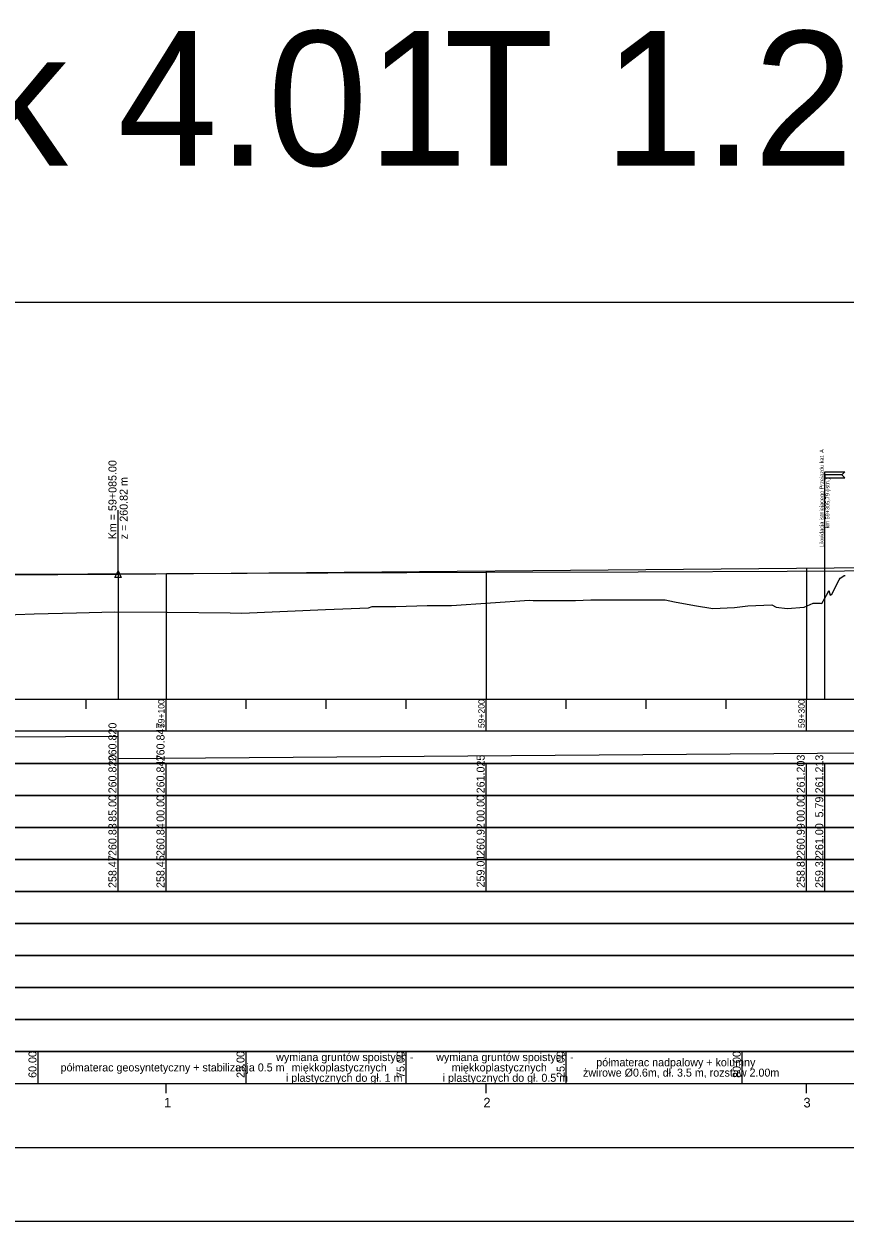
# Model space of a CAD drawing. Extents: x 6445630 to 6518227, y 5499240 to 5511716.
# Drawn here: x 6458286.8 to 6458543.3, y 5508966.7 to 5509340.7 of the extents above; entities that cross this region are included whole.
import ezdxf

# ---------------------------------------------------------------- set-up
doc = ezdxf.new("R2010")
doc.units = 0
for name, color, linetype in [('Default', 7, 'Continuous'), ('TOR_PROF-obiekty+opisy', 7, 'Continuous'), ('TOR_PROF-opisy pomocnicze', 7, 'Continuous'), ('TOR_PROF-tabelka-geometria T1', 7, 'Continuous'), ('TOR_PROF-tabelka-kilometracja', 7, 'Continuous'), ('TOR_PROF-tabelka-odleglosci T1', 7, 'Continuous'), ('TOR_PROF-tabelka-pochylenia proj T1', 7, 'Continuous'), ('TOR_PROF-tabelka-rodzaj rowu T1', 7, 'Continuous'), ('TOR_PROF-tabelka-rowyT1', 7, 'Continuous'), ('TOR_PROF-tabelka-rurociagi T1', 7, 'Continuous'), ('TOR_PROF-tabelka-rzedne istn T1', 7, 'Continuous'), ('TOR_PROF-tabelka-rzedne proj T1', 7, 'Continuous'), ('TOR_PROF-tabelka-teren istniejacy T1', 7, 'Continuous'), ('TOR_PROF-tabelka-warstwa ochronna T1', 7, 'Continuous'), ('TOR_PROF-tor istniejacy T1', 7, 'Continuous'), ('TOR_PROF-tor projektowany', 7, 'Continuous'), ('TOR_PROF-uklad odniesienia', 7, 'Continuous'), ('TOR_PROF-warstwa ochronna', 7, 'Continuous'), ('TOR_RAMKI-dodatkowe3', 7, 'Continuous'), ('TOR_RAMKI-MASKA WYCIECIA', 7, 'Continuous')]:
    doc.layers.add(name, color=color, linetype=linetype)

msp = doc.modelspace()

# ---------------------------------------------------------------- linework, layer by layer
at = {"layer": 'TOR_PROF-obiekty+opisy'}
msp.add_line((6458537, 5509129.74), (6458537, 5509200.8), dxfattribs=at)
for points in [[(6458543.25, 5509200.8), (6458542.32, 5509199.87), (6458537, 5509199.87), (6458537, 5509200.8), (6458543.25, 5509200.8)], [(6458543.25, 5509198.93), (6458542.32, 5509199.87), (6458537, 5509199.87), (6458537, 5509198.93), (6458543.25, 5509198.93)]]:
    msp.add_lwpolyline(points, dxfattribs=at)
at = {"layer": 'TOR_PROF-opisy pomocnicze'}
msp.add_line((6458316.21, 5509168.84), (6458316.21, 5509188.84), dxfattribs=at)
msp.add_line((6458316.21, 5509168.84), (6458316.21, 5509188.84), dxfattribs=at)
msp.add_lwpolyline([(6458316.21, 5509169.84), (6458317.21, 5509167.84), (6458315.21, 5509167.84)], close=True, dxfattribs=at)
msp.add_lwpolyline([(6458316.21, 5509169.84), (6458317.21, 5509167.84), (6458315.21, 5509167.84)], close=True, dxfattribs=at)
at = {"layer": 'TOR_PROF-tabelka-geometria T1'}
for points in [[(6452331.21, 5508989.74), (6462728.4, 5508989.74)], [(6452331.21, 5508989.74), (6462731.21, 5508989.74)]]:
    msp.add_lwpolyline(points, dxfattribs=at)
at = {"layer": 'TOR_PROF-tabelka-kilometracja'}
for points in [[(6458331.21, 5509006.74), (6458331.21, 5509009.74)], [(6458431.21, 5509006.74), (6458431.21, 5509009.74)], [(6458531.21, 5509006.74), (6458531.21, 5509009.74)]]:
    msp.add_lwpolyline(points, dxfattribs=at)
at = {"layer": 'TOR_PROF-tabelka-odleglosci T1'}
for points in [[(6458316.21, 5509099.74), (6458316.21, 5509109.74)], [(6458331.21, 5509099.74), (6458331.21, 5509109.74)], [(6458431.21, 5509099.74), (6458431.21, 5509109.74)], [(6458531.21, 5509099.74), (6458531.21, 5509109.74)], [(6458537, 5509099.74), (6458537, 5509109.74)], [(6458316.21, 5509089.74), (6458316.21, 5509099.74)], [(6458331.21, 5509089.74), (6458331.21, 5509099.74)], [(6458431.21, 5509089.74), (6458431.21, 5509099.74)], [(6458531.21, 5509089.74), (6458531.21, 5509099.74)], [(6458537, 5509089.74), (6458537, 5509099.74)]]:
    msp.add_lwpolyline(points, dxfattribs=at)
msp.add_lwpolyline([(6452331.21, 5509089.74), (6462731.21, 5509089.74), (6462731.21, 5509099.74), (6452331.21, 5509099.74)], close=True, dxfattribs=at)
at = {"layer": 'TOR_PROF-tabelka-pochylenia proj T1'}
msp.add_lwpolyline([(6452331.21, 5509109.74), (6462731.21, 5509109.74), (6462731.21, 5509119.74), (6452331.21, 5509119.74)], close=True, dxfattribs=at)
for points in [[(6457211.21, 5509111.24), (6458316.21, 5509118.24)], [(6458316.21, 5509109.74), (6458316.21, 5509119.74)], [(6458316.21, 5509111.24), (6459231.21, 5509118.24)]]:
    msp.add_lwpolyline(points, dxfattribs=at)
at = {"layer": 'TOR_PROF-tabelka-rodzaj rowu T1'}
for points in [[(6452331.21, 5509049.74), (6462731.21, 5509049.74), (6462731.21, 5509059.74), (6452331.21, 5509059.74)], [(6452331.21, 5509029.74), (6462731.21, 5509029.74), (6462731.21, 5509039.74), (6452331.21, 5509039.74)]]:
    msp.add_lwpolyline(points, close=True, dxfattribs=at)
at = {"layer": 'TOR_PROF-tabelka-rowyT1'}
msp.add_lwpolyline([(6452331.21, 5509059.74), (6462731.21, 5509059.74), (6462731.21, 5509069.74), (6452331.21, 5509069.74)], close=True, dxfattribs=at)
at = {"layer": 'TOR_PROF-tabelka-rurociagi T1'}
msp.add_lwpolyline([(6452331.21, 5509039.74), (6462731.21, 5509039.74), (6462731.21, 5509049.74), (6452331.21, 5509049.74)], close=True, dxfattribs=at)
at = {"layer": 'TOR_PROF-tabelka-rzedne istn T1'}
msp.add_lwpolyline([(6452331.21, 5509079.74), (6462731.21, 5509079.74), (6462731.21, 5509089.74), (6452331.21, 5509089.74)], close=True, dxfattribs=at)
for points in [[(6458316.21, 5509079.74), (6458316.21, 5509089.74)], [(6458331.21, 5509079.74), (6458331.21, 5509089.74)], [(6458431.21, 5509079.74), (6458431.21, 5509089.74)], [(6458531.21, 5509079.74), (6458531.21, 5509089.74)], [(6458537, 5509079.74), (6458537, 5509089.74)], [(6458316.21, 5509069.74), (6458316.21, 5509079.74)], [(6458331.21, 5509069.74), (6458331.21, 5509079.74)], [(6458331.21, 5509069.74), (6458331.21, 5509079.74)], [(6458331.21, 5509069.74), (6458331.21, 5509079.74)], [(6458331.21, 5509069.74), (6458331.21, 5509079.74)], [(6458331.21, 5509069.74), (6458331.21, 5509079.74)], [(6458431.21, 5509069.74), (6458431.21, 5509079.74)], [(6458431.21, 5509069.74), (6458431.21, 5509079.74)], [(6458431.21, 5509069.74), (6458431.21, 5509079.74)], [(6458431.21, 5509069.74), (6458431.21, 5509079.74)], [(6458431.21, 5509069.74), (6458431.21, 5509079.74)], [(6458531.21, 5509069.74), (6458531.21, 5509079.74)], [(6458531.21, 5509069.74), (6458531.21, 5509079.74)], [(6458531.21, 5509069.74), (6458531.21, 5509079.74)], [(6458531.21, 5509069.74), (6458531.21, 5509079.74)], [(6458531.21, 5509069.74), (6458531.21, 5509079.74)], [(6458537, 5509069.74), (6458537, 5509079.74)]]:
    msp.add_lwpolyline(points, dxfattribs=at)
at = {"layer": 'TOR_PROF-tabelka-rzedne proj T1'}
msp.add_lwpolyline([(6452331.21, 5509099.74), (6462731.21, 5509099.74), (6462731.21, 5509109.74), (6452331.21, 5509109.74)], close=True, dxfattribs=at)
at = {"layer": 'TOR_PROF-tabelka-teren istniejacy T1'}
msp.add_lwpolyline([(6452331.21, 5509069.74), (6462731.21, 5509069.74), (6462731.21, 5509079.74), (6452331.21, 5509079.74)], close=True, dxfattribs=at)
msp.add_lwpolyline([(6452331.21, 5509069.74), (6462731.21, 5509069.74), (6462731.21, 5509079.74), (6452331.21, 5509079.74)], close=True, dxfattribs=at)
msp.add_lwpolyline([(6452331.21, 5509069.74), (6462731.21, 5509069.74), (6462731.21, 5509079.74), (6452331.21, 5509079.74)], close=True, dxfattribs=at)
msp.add_lwpolyline([(6452331.21, 5509069.74), (6462731.21, 5509069.74), (6462731.21, 5509079.74), (6452331.21, 5509079.74)], close=True, dxfattribs=at)
msp.add_lwpolyline([(6452331.21, 5509069.74), (6462731.21, 5509069.74), (6462731.21, 5509079.74), (6452331.21, 5509079.74)], close=True, dxfattribs=at)
at = {"layer": 'TOR_PROF-tabelka-warstwa ochronna T1'}
msp.add_lwpolyline([(6452331.21, 5509019.74), (6462731.21, 5509019.74), (6462731.21, 5509029.74), (6452331.21, 5509029.74)], close=True, dxfattribs=at)
at = {"layer": 'TOR_PROF-tor istniejacy T1'}
msp.add_lwpolyline([(6458981.96, 5509172.69), (6458930.43, 5509172.44), (6458881.03, 5509172.04), (6458831.1, 5509171.69), (6458780.85, 5509171.34), (6458730.89, 5509170.99), (6458681.18, 5509170.69), (6458631.11, 5509170.34), (6458578.84, 5509169.99), (6458525.21, 5509169.64), (6458478.69, 5509169.44), (6458431.18, 5509169.34), (6458381.75, 5509169.14), (6458331.35, 5509168.94), (6458282.08, 5509168.74), (6458231.58, 5509168.59), (6458180.35, 5509168.39), (6458128.89, 5509168.14), (6458079.58, 5509167.84), (6458031.96, 5509167.54), (6457982.4, 5509167.29), (6457932.39, 5509167.04)], dxfattribs=at)
at = {"layer": 'TOR_PROF-tor projektowany'}
for p, q in [((6458316.21, 5509168.84), (6459231.21, 5509176.99)), ((6458316.21, 5509168.84), (6459231.21, 5509176.99)), ((6457211.21, 5509163.49), (6458316.21, 5509168.84)), ((6457299.85, 5509163.92), (6458316.21, 5509168.84))]:
    msp.add_line(p, q, dxfattribs=at)
for points in [[(6458531.21, 5509170.75), (6458531.21, 5509134.74), (6458531.21, 5509129.74), (6458531.21, 5509129.74)], [(6458531.21, 5509170.75), (6458531.21, 5509134.74), (6458531.21, 5509129.74), (6458531.21, 5509129.74)], [(6458316.21, 5509168.84), (6458316.21, 5509134.74), (6458316.21, 5509129.74), (6458316.21, 5509129.74)], [(6458316.21, 5509168.84), (6458316.21, 5509134.74), (6458316.21, 5509129.74), (6458316.21, 5509129.74)], [(6458316.21, 5509168.84), (6458316.21, 5509134.74), (6458316.21, 5509129.74), (6458316.21, 5509129.74)], [(6458316.21, 5509168.84), (6458316.21, 5509134.74), (6458316.21, 5509129.74), (6458316.21, 5509129.74)], [(6458316.21, 5509168.84), (6458316.21, 5509134.74), (6458316.21, 5509129.74), (6458316.21, 5509129.74)], [(6458331.21, 5509168.97), (6458331.21, 5509134.74), (6458331.21, 5509129.74), (6458331.21, 5509129.74)], [(6458331.21, 5509168.97), (6458331.21, 5509134.74), (6458331.21, 5509129.74), (6458331.21, 5509129.74)], [(6458331.21, 5509168.97), (6458331.21, 5509134.74), (6458331.21, 5509129.74), (6458331.21, 5509129.74)], [(6458431.21, 5509169.86), (6458431.21, 5509134.74), (6458431.21, 5509129.74), (6458431.21, 5509129.74)], [(6458431.21, 5509169.86), (6458431.21, 5509134.74), (6458431.21, 5509129.74), (6458431.21, 5509129.74)]]:
    msp.add_lwpolyline(points, dxfattribs=at)
at = {"layer": 'TOR_PROF-uklad odniesienia'}
for p, q in [((6452331.21, 5509129.74), (6462731.21, 5509129.74)), ((6458306.21, 5509126.74), (6458306.21, 5509129.74)), ((6458331.21, 5509119.74), (6458331.21, 5509129.74)), ((6458356.21, 5509126.74), (6458356.21, 5509129.74)), ((6458381.21, 5509126.74), (6458381.21, 5509129.74)), ((6458406.21, 5509126.74), (6458406.21, 5509129.74)), ((6458431.21, 5509119.74), (6458431.21, 5509129.74)), ((6458456.21, 5509126.74), (6458456.21, 5509129.74)), ((6458481.21, 5509126.74), (6458481.21, 5509129.74)), ((6458506.21, 5509126.74), (6458506.21, 5509129.74)), ((6458531.21, 5509119.74), (6458531.21, 5509129.74))]:
    msp.add_line(p, q, dxfattribs=at)
at = {"layer": 'TOR_PROF-warstwa ochronna'}
msp.add_lwpolyline([(6452331.21, 5509009.74), (6462731.21, 5509009.74), (6462731.21, 5509019.74), (6452331.21, 5509019.74)], close=True, dxfattribs=at)
for points in [[(6458291.21, 5509009.74), (6458291.21, 5509019.74)], [(6458356.21, 5509009.74), (6458356.21, 5509019.74)], [(6458406.21, 5509009.74), (6458406.21, 5509019.74)], [(6458456.21, 5509009.74), (6458456.21, 5509019.74)], [(6458511.21, 5509009.74), (6458511.21, 5509019.74)]]:
    msp.add_lwpolyline(points, dxfattribs=at)
at = {"layer": 'TOR_RAMKI-dodatkowe3'}
for p, q in [((6458539.16, 5509162.61), (6458541.46, 5509167.08)), ((6458541.46, 5509167.08), (6458541.73, 5509167.64)), ((6458541.73, 5509167.64), (6458542.65, 5509168.16)), ((6458542.65, 5509168.16), (6458543.01, 5509168.4)), ((6458543.01, 5509168.4), (6458543.02, 5509168.4)), ((6458543.02, 5509168.4), (6458543.35, 5509168.41)), ((6458537.9, 5509162.96), (6458538.19, 5509163.69)), ((6458538.19, 5509163.69), (6458538.61, 5509162.25)), ((6458420.41, 5509159.03), (6458444.77, 5509160.74)), ((6458444.77, 5509160.74), (6458445.85, 5509160.65)), ((6458445.85, 5509160.65), (6458446.36, 5509160.64)), ((6458446.36, 5509160.64), (6458451.58, 5509160.63)), ((6458451.58, 5509160.63), (6458459.11, 5509160.65)), ((6458459.11, 5509160.65), (6458463.89, 5509160.81)), ((6458463.89, 5509160.81), (6458464.35, 5509160.83)), ((6458464.35, 5509160.83), (6458464.7, 5509160.82)), ((6458464.7, 5509160.82), (6458483.45, 5509160.86)), ((6458483.45, 5509160.86), (6458487.09, 5509160.86)), ((6458487.09, 5509160.86), (6458490.01, 5509160.16)), ((6458490.01, 5509160.16), (6458496.32, 5509159.09)), ((6458530.53, 5509158.52), (6458533.3, 5509159.82)), ((6458533.3, 5509159.82), (6458535.34, 5509159.78)), ((6458535.34, 5509159.78), (6458535.58, 5509159.74)), ((6458535.58, 5509159.74), (6458536.07, 5509159.65)), ((6458536.07, 5509159.65), (6458537.9, 5509162.96)), ((6458538.61, 5509162.25), (6458539.16, 5509162.61)), ((6458270.22, 5509155.79), (6458290, 5509156.41)), ((6458290, 5509156.41), (6458303.21, 5509156.79)), ((6458303.21, 5509156.79), (6458315.05, 5509157.09)), ((6458315.05, 5509157.09), (6458331.5, 5509157)), ((6458331.5, 5509157), (6458351.19, 5509156.74)), ((6458351.19, 5509156.74), (6458354.82, 5509156.7)), ((6458354.82, 5509156.7), (6458380.97, 5509157.85)), ((6458380.97, 5509157.85), (6458394.39, 5509158.36)), ((6458394.39, 5509158.36), (6458395.58, 5509158.76)), ((6458395.58, 5509158.76), (6458395.83, 5509158.69)), ((6458395.83, 5509158.69), (6458403.01, 5509158.77)), ((6458403.01, 5509158.77), (6458412.71, 5509159.02)), ((6458412.71, 5509159.02), (6458420.41, 5509159.03)), ((6458496.32, 5509159.09), (6458501.97, 5509158.16)), ((6458501.97, 5509158.16), (6458508.75, 5509158.44)), ((6458508.75, 5509158.44), (6458512.97, 5509158.99)), ((6458512.97, 5509158.99), (6458520.48, 5509159.26)), ((6458520.48, 5509159.26), (6458521.77, 5509158.51)), ((6458521.77, 5509158.51), (6458525.2, 5509158.13)), ((6458525.2, 5509158.13), (6458530.53, 5509158.52))]:
    msp.add_line(p, q, dxfattribs=at)
at = {"layer": 'TOR_RAMKI-MASKA WYCIECIA'}
msp.add_lwpolyline([(6457196.67, 5508966.75), (6459246.67, 5508966.75), (6459246.67, 5509253.75), (6457196.67, 5509253.75)], close=True, dxfattribs=at)

# ---------------------------------------------------------------- texts
at = {"layer": 'Default'}
for p in [(6458331.35, 5509168.94), (6458381.75, 5509169.14), (6458431.18, 5509169.34), (6458478.69, 5509169.44), (6458525.21, 5509169.64)]:
    msp.add_text('+', height=0.001, dxfattribs=at).set_placement(p)
at = {"layer": 'TOR_PROF-obiekty+opisy'}
for s, p in [('Likwidacja istniejącego Przejazdu kat. A ', (6458536.63, 5509177.28)), ('km 59+305,79 (istn.) ', (6458538.42, 5509183.16))]:
    msp.add_text(s, height=1.25, rotation=90, dxfattribs=at).set_placement(p)
at = {"layer": 'TOR_PROF-opisy pomocnicze'}
for s, p in [('Km = 59+085.00', (6458315.71, 5509179.74)), ('Km = 59+085.00', (6458315.71, 5509179.74)), ('z = 260.82 m', (6458319.21, 5509179.74)), ('z = 260.82 m', (6458319.21, 5509179.74))]:
    msp.add_text(s, height=2.5, rotation=90, dxfattribs=at).set_placement(p)
at = {"layer": 'TOR_PROF-tabelka-kilometracja'}
for s, p in [('1', (6458330.56, 5509002.24)), ('2', (6458430.33, 5509002.24)), ('3', (6458530.32, 5509002.24))]:
    msp.add_text(s, height=3, dxfattribs=at).set_placement(p)
at = {"layer": 'TOR_PROF-tabelka-odleglosci T1'}
for s, p in [('85.00', (6458315.71, 5509091.48)), ('00.00', (6458330.71, 5509091.48)), ('00.00', (6458430.71, 5509091.48)), ('00.00', (6458530.71, 5509091.48)), ('5.79', (6458536.5, 5509092.84))]:
    msp.add_text(s, height=2.5, rotation=90, dxfattribs=at).set_placement(p)
at = {"layer": 'TOR_PROF-tabelka-pochylenia proj T1'}
for s, p in [('260.820', (6458315.71, 5509110.37)), ('260.847', (6458330.71, 5509110.37))]:
    msp.add_text(s, height=2.5, rotation=90, dxfattribs=at).set_placement(p)
at = {"layer": 'TOR_PROF-tabelka-rzedne istn T1'}
for s, p in [('260.83', (6458315.71, 5509080.8)), ('260.84', (6458330.71, 5509080.8)), ('260.92', (6458430.71, 5509080.81)), ('260.99', (6458530.71, 5509080.8)), ('261.00', (6458536.5, 5509080.8)), ('258.47', (6458315.71, 5509070.8)), ('258.45', (6458330.71, 5509070.8)), ('259.01', (6458430.71, 5509070.97)), ('258.82', (6458530.71, 5509070.81)), ('259.32', (6458536.5, 5509070.81))]:
    msp.add_text(s, height=2.5, rotation=90, dxfattribs=at).set_placement(p)
at = {"layer": 'TOR_PROF-tabelka-rzedne proj T1'}
for s, p in [('260.820', (6458315.71, 5509100.37)), ('260.847', (6458330.71, 5509100.37)), ('261.025', (6458430.71, 5509100.37)), ('261.203', (6458530.71, 5509100.37)), ('261.213', (6458536.5, 5509100.37))]:
    msp.add_text(s, height=2.5, rotation=90, dxfattribs=at).set_placement(p)
at = {"layer": 'TOR_PROF-uklad odniesienia'}
for s, p in [('Rysunek 4.01', (6458081.96, 5509296.49)), ('T 1.2', (6458417.96, 5509296.49))]:
    msp.add_text(s, height=42, dxfattribs=at).set_placement(p)
for s, p in [('59+100', (6458330.71, 5509120.76)), ('59+200', (6458430.71, 5509120.76)), ('59+300', (6458530.71, 5509120.76))]:
    msp.add_text(s, height=2, rotation=90, dxfattribs=at).set_placement(p)
at = {"layer": 'TOR_PROF-warstwa ochronna'}
for s, p in [('60.00', (6458290.71, 5509011.48)), ('25.00', (6458355.71, 5509011.48)), ('75.00', (6458405.71, 5509011.48)), ('25.00', (6458455.71, 5509011.48)), ('80.00', (6458510.71, 5509011.48))]:
    msp.add_text(s, height=2.5, rotation=90, dxfattribs=at).set_placement(p)
for s, p in [('wymiana gruntów spoistych - ', (6458365.59, 5509016.72)), ('wymiana gruntów spoistych - ', (6458415.59, 5509016.72)), ('półmaterac nadpalowy + kolumny ', (6458465.58, 5509015.1)), ('półmaterac geosyntetyczny + stabilizacja 0.5 m', (6458298.25, 5509013.49)), ('miękkoplastycznych', (6458370.41, 5509013.49)), ('miękkoplastycznych', (6458420.41, 5509013.49)), ('żwirowe Ø0.6m, dł. 3.5 m, rozstaw 2.00m', (6458461.45, 5509011.87)), (' i plastycznych do gł. 1 m', (6458367.7, 5509010.25)), (' i plastycznych do gł. 0.5 m', (6458416.68, 5509010.25))]:
    msp.add_text(s, height=2.5, dxfattribs=at).set_placement(p)

doc.saveas('drawing.dxf')
